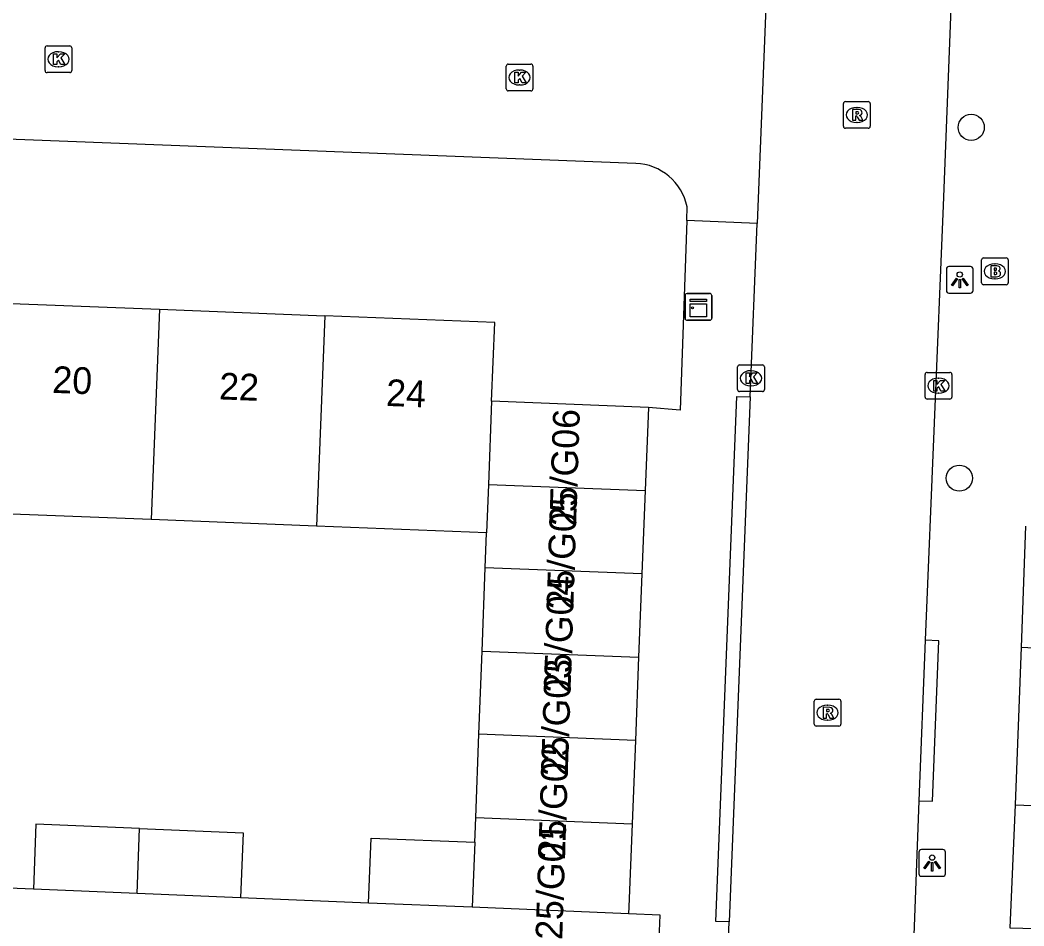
# Model space of a CAD drawing. Extents: x 161355 to 162026, y 386504 to 387459.
# Drawn here: x 161585.57 to 161623.13, y 386723.11 to 386756.98 of the extents above; entities that cross this region are included whole.
import ezdxf

# ---------------------------------------------------------------- set-up
doc = ezdxf.new("R2010")
doc.units = 0
for name, color, linetype in [('IMGEO_Boom', 7, 'Continuous'), ('IMGEO_Brandkraan', 7, 'Continuous'), ('IMGEO_Kast', 7, 'Continuous'), ('IMGEO_Kolk', 7, 'Continuous'), ('IMGEO_Lichtpunt', 7, 'Continuous'), ('IMGEO_Pand', 7, 'Continuous'), ('IMGEO_Pand_nummerreeks', 7, 'Continuous'), ('IMGEO_Rijbaan_lokaal_open', 7, 'Continuous'), ('IMGEO_Rioolput', 7, 'Continuous'), ('IMGEO_Voetpad_open', 7, 'Continuous')]:
    doc.layers.add(name, color=color, linetype=linetype)

msp = doc.modelspace()

# ---------------------------------------------------------------- linework, layer by layer
at = {"layer": 'IMGEO_Boom'}
for centre in [(161621.156, 386752.965), (161620.711, 386739.849)]:
    msp.add_circle(centre, 0.489, dxfattribs=at)
at = {"layer": 'IMGEO_Brandkraan'}
for p, q in [((161621.54, 386747.156), (161621.54, 386748.008)), ((161621.615, 386748.082), (161622.467, 386748.082)), ((161622.541, 386748.008), (161622.541, 386747.156)), ((161622.028, 386747.862), (161622.053, 386747.862)), ((161622.051, 386747.302), (161622.026, 386747.302)), ((161622.467, 386747.082), (161621.615, 386747.082))]:
    msp.add_line(p, q, dxfattribs=at)
for points in [[(161621.54, 386747.156), (161621.54, 386748.008)], [(161621.615, 386748.082), (161622.467, 386748.082)], [(161622.541, 386748.008), (161622.541, 386747.156)], [(161621.888, 386747.782), (161621.888, 386747.382), (161622.101, 386747.382)], [(161622.119, 386747.782), (161621.888, 386747.782)], [(161622.067, 386747.701), (161622.013, 386747.701), (161622.013, 386747.625)], [(161622.013, 386747.625), (161622.066, 386747.625)], [(161622.075, 386747.549), (161622.013, 386747.549), (161622.013, 386747.468)], [(161622.013, 386747.468), (161622.075, 386747.468)], [(161622.467, 386747.082), (161621.615, 386747.082)]]:
    msp.add_lwpolyline(points, dxfattribs=at)
for centre, radius, start, end in [((161621.617, 386748.006), 0.0765, 91.552, 178.448), ((161621.617, 386748.006), 0.0765, 91.552, 178.448), ((161622.465, 386748.006), 0.0765, 1.552, 88.448), ((161622.465, 386748.006), 0.0765, 1.552, 88.448), ((161622.068, 386747.663), 0.0379, 267.8285, 90.9355), ((161622.123, 386747.637), 0.145, 59.4692, 91.5367), ((161622.148, 386747.684), 0.0922, 285.5137, 58.1501), ((161622.076, 386747.508), 0.0404, 269.8759, 90.5077), ((161622.107, 386747.633), 0.251, 268.6676, 293.5347), ((161622.153, 386747.492), 0.105, 301.3115, 78.989), ((161621.617, 386747.158), 0.0765, 181.552, 268.448), ((161621.617, 386747.158), 0.0765, 181.552, 268.448), ((161622.465, 386747.158), 0.0765, 271.552, 358.448), ((161622.465, 386747.158), 0.0765, 271.552, 358.448)]:
    msp.add_arc(centre, radius, start, end, dxfattribs=at)
for centre, major_axis, ratio, start_param, end_param in [((161622.027, 386747.582), (-0.387, 0.002), 0.722429, 4.712389, 7.853982), ((161622.052, 386747.582), (-0.39, 0.002), 0.717154, 1.570796, 4.712389)]:
    msp.add_ellipse(centre, major_axis=major_axis, ratio=ratio, start_param=start_param, end_param=end_param, dxfattribs=at)
at = {"layer": 'IMGEO_Kast'}
for p, q in [((161610.452, 386745.828), (161610.452, 386746.669)), ((161610.452, 386746.669), (161610.452, 386745.828)), ((161610.527, 386746.753), (161611.368, 386746.753)), ((161611.368, 386746.753), (161610.527, 386746.753)), ((161611.452, 386746.678), (161611.452, 386745.837)), ((161611.452, 386745.837), (161611.452, 386746.678)), ((161611.377, 386745.753), (161610.536, 386745.753)), ((161610.536, 386745.753), (161611.377, 386745.753))]:
    msp.add_line(p, q, dxfattribs=at)
for points in [[(161610.647, 386746.543), (161611.247, 386746.543), (161611.247, 386746.458), (161610.647, 386746.458), (161610.647, 386746.543)], [(161610.647, 386746.368), (161611.247, 386746.368), (161611.247, 386745.879), (161610.647, 386745.879), (161610.647, 386746.368)]]:
    msp.add_lwpolyline(points, dxfattribs=at)
msp.add_circle((161610.731, 386746.217), 0.0377, dxfattribs=at)
for centre, start, end in [((161610.53, 386746.675), 92.4484, 184.2845), ((161610.53, 386746.675), 92.4484, 184.2845), ((161611.374, 386746.675), 2.4484, 94.2845), ((161611.374, 386746.675), 2.4484, 94.2845), ((161610.53, 386745.831), 182.4484, 274.2845), ((161610.53, 386745.831), 182.4484, 274.2845), ((161611.374, 386745.831), 272.4484, 4.2845), ((161611.374, 386745.831), 272.4484, 4.2845)]:
    msp.add_arc(centre, 0.0779, start, end, dxfattribs=at)
at = {"layer": 'IMGEO_Kolk'}
for p, q in [((161586.508, 386755.086), (161586.508, 386755.938)), ((161586.583, 386756.012), (161587.435, 386756.012)), ((161587.509, 386755.938), (161587.509, 386755.086)), ((161586.996, 386755.792), (161587.021, 386755.792)), ((161587.019, 386755.232), (161586.994, 386755.232)), ((161603.76, 386754.403), (161603.76, 386755.255)), ((161603.835, 386755.329), (161604.687, 386755.329)), ((161604.761, 386755.255), (161604.761, 386754.403)), ((161587.435, 386755.012), (161586.583, 386755.012)), ((161604.248, 386755.109), (161604.273, 386755.109)), ((161604.271, 386754.549), (161604.246, 386754.549)), ((161604.687, 386754.329), (161603.835, 386754.329)), ((161612.416, 386743.16), (161612.416, 386744.012)), ((161612.491, 386744.086), (161613.343, 386744.086)), ((161612.904, 386743.866), (161612.929, 386743.866)), ((161613.417, 386744.012), (161613.417, 386743.16)), ((161619.431, 386742.879), (161619.431, 386743.731)), ((161619.506, 386743.805), (161620.358, 386743.805)), ((161619.919, 386743.585), (161619.944, 386743.585)), ((161620.432, 386743.731), (161620.432, 386742.879)), ((161612.927, 386743.306), (161612.902, 386743.306)), ((161613.343, 386743.086), (161612.491, 386743.086)), ((161620.358, 386742.805), (161619.506, 386742.805)), ((161619.942, 386743.025), (161619.917, 386743.025))]:
    msp.add_line(p, q, dxfattribs=at)
for points in [[(161586.508, 386755.086), (161586.508, 386755.938)], [(161586.583, 386756.012), (161587.435, 386756.012)], [(161587.509, 386755.938), (161587.509, 386755.086)], [(161586.829, 386755.712), (161586.952, 386755.712), (161586.952, 386755.561), (161587.082, 386755.712), (161587.246, 386755.712), (161587.1, 386755.561), (161587.253, 386755.312), (161587.101, 386755.312), (161587.016, 386755.476), (161586.952, 386755.409), (161586.952, 386755.312), (161586.829, 386755.312), (161586.829, 386755.712)], [(161603.76, 386754.403), (161603.76, 386755.255)], [(161603.835, 386755.329), (161604.687, 386755.329)], [(161604.761, 386755.255), (161604.761, 386754.403)], [(161587.435, 386755.012), (161586.583, 386755.012)], [(161604.081, 386755.029), (161604.204, 386755.029), (161604.204, 386754.878), (161604.334, 386755.029), (161604.498, 386755.029), (161604.352, 386754.878), (161604.505, 386754.629), (161604.353, 386754.629), (161604.268, 386754.793), (161604.204, 386754.726), (161604.204, 386754.629), (161604.081, 386754.629), (161604.081, 386755.029)], [(161604.687, 386754.329), (161603.835, 386754.329)], [(161612.416, 386743.16), (161612.416, 386744.012)], [(161612.491, 386744.086), (161613.343, 386744.086)], [(161613.417, 386744.012), (161613.417, 386743.16)], [(161612.737, 386743.786), (161612.86, 386743.786), (161612.86, 386743.635), (161612.99, 386743.786), (161613.154, 386743.786), (161613.008, 386743.635), (161613.161, 386743.386), (161613.009, 386743.386), (161612.924, 386743.55), (161612.86, 386743.483), (161612.86, 386743.386), (161612.737, 386743.386), (161612.737, 386743.786)], [(161619.431, 386742.879), (161619.431, 386743.731)], [(161619.506, 386743.805), (161620.358, 386743.805)], [(161619.752, 386743.505), (161619.875, 386743.505), (161619.875, 386743.354), (161620.005, 386743.505), (161620.169, 386743.505), (161620.023, 386743.354), (161620.176, 386743.105), (161620.024, 386743.105), (161619.939, 386743.269), (161619.875, 386743.202), (161619.875, 386743.105), (161619.752, 386743.105), (161619.752, 386743.505)], [(161620.432, 386743.731), (161620.432, 386742.879)], [(161613.343, 386743.086), (161612.491, 386743.086)], [(161620.358, 386742.805), (161619.506, 386742.805)]]:
    msp.add_lwpolyline(points, dxfattribs=at)
for centre, start, end in [((161586.585, 386755.936), 91.552, 178.448), ((161586.585, 386755.936), 91.552, 178.448), ((161587.433, 386755.936), 1.552, 88.448), ((161587.433, 386755.936), 1.552, 88.448), ((161603.837, 386755.253), 91.552, 178.448), ((161603.837, 386755.253), 91.552, 178.448), ((161604.685, 386755.253), 1.552, 88.448), ((161604.685, 386755.253), 1.552, 88.448), ((161586.585, 386755.088), 181.552, 268.448), ((161586.585, 386755.088), 181.552, 268.448), ((161587.433, 386755.088), 271.552, 358.448), ((161587.433, 386755.088), 271.552, 358.448), ((161603.837, 386754.405), 181.552, 268.448), ((161603.837, 386754.405), 181.552, 268.448), ((161604.685, 386754.405), 271.552, 358.448), ((161604.685, 386754.405), 271.552, 358.448), ((161612.493, 386744.01), 91.552, 178.448), ((161612.493, 386744.01), 91.552, 178.448), ((161613.341, 386744.01), 1.552, 88.448), ((161613.341, 386744.01), 1.552, 88.448), ((161619.508, 386743.729), 91.552, 178.448), ((161619.508, 386743.729), 91.552, 178.448), ((161620.356, 386743.729), 1.552, 88.448), ((161620.356, 386743.729), 1.552, 88.448), ((161612.493, 386743.162), 181.552, 268.448), ((161612.493, 386743.162), 181.552, 268.448), ((161613.341, 386743.162), 271.552, 358.448), ((161613.341, 386743.162), 271.552, 358.448), ((161619.508, 386742.881), 181.552, 268.448), ((161619.508, 386742.881), 181.552, 268.448), ((161620.356, 386742.881), 271.552, 358.448), ((161620.356, 386742.881), 271.552, 358.448)]:
    msp.add_arc(centre, 0.0765, start, end, dxfattribs=at)
for centre, major_axis, ratio, start_param, end_param in [((161586.995, 386755.512), (-0.387, 0.002), 0.722429, 4.712389, 7.853982), ((161587.02, 386755.512), (-0.39, 0.002), 0.717154, 1.570796, 4.712389), ((161604.247, 386754.829), (-0.387, 0.002), 0.722429, 4.712389, 7.853982), ((161604.272, 386754.829), (-0.39, 0.002), 0.717154, 1.570796, 4.712389), ((161612.903, 386743.586), (-0.387, 0.002), 0.722429, 4.712389, 7.853982), ((161612.928, 386743.586), (-0.39, 0.002), 0.717154, 1.570796, 4.712389), ((161619.918, 386743.305), (-0.387, 0.002), 0.722429, 4.712389, 7.853982), ((161619.943, 386743.305), (-0.39, 0.002), 0.717154, 1.570796, 4.712389)]:
    msp.add_ellipse(centre, major_axis=major_axis, ratio=ratio, start_param=start_param, end_param=end_param, dxfattribs=at)
at = {"layer": 'IMGEO_Lichtpunt'}
for p, q in [((161620.228, 386747.667), (161620.228, 386746.86)), ((161620.228, 386747.667), (161620.228, 386746.86)), ((161621.13, 386747.762), (161620.322, 386747.762)), ((161621.13, 386747.762), (161620.322, 386747.762)), ((161621.224, 386746.86), (161621.224, 386747.667)), ((161621.224, 386746.86), (161621.224, 386747.667)), ((161620.322, 386746.766), (161621.13, 386746.766)), ((161620.322, 386746.766), (161621.13, 386746.766)), ((161619.197, 386725.866), (161619.197, 386725.059)), ((161619.197, 386725.866), (161619.197, 386725.059)), ((161620.099, 386725.961), (161619.291, 386725.961)), ((161620.099, 386725.961), (161619.291, 386725.961)), ((161620.193, 386725.059), (161620.193, 386725.866)), ((161620.193, 386725.059), (161620.193, 386725.866)), ((161619.291, 386724.965), (161620.099, 386724.965)), ((161619.291, 386724.965), (161620.099, 386724.965))]:
    msp.add_line(p, q, dxfattribs=at)
for points in [[(161620.602, 386747.331), (161620.641, 386747.303), (161620.453, 386747.041), (161620.415, 386747.068), (161620.602, 386747.331)], [(161620.704, 386747.283), (161620.751, 386747.283), (161620.751, 386746.961), (161620.704, 386746.961), (161620.704, 386747.283)], [(161620.814, 386747.303), (161620.852, 386747.33), (161621.039, 386747.068), (161621, 386747.04), (161620.814, 386747.303)], [(161619.571, 386725.53), (161619.61, 386725.502), (161619.422, 386725.24), (161619.384, 386725.267), (161619.571, 386725.53)], [(161619.673, 386725.482), (161619.72, 386725.482), (161619.72, 386725.16), (161619.673, 386725.16), (161619.673, 386725.482)], [(161619.783, 386725.502), (161619.821, 386725.529), (161620.008, 386725.267), (161619.969, 386725.239), (161619.783, 386725.502)]]:
    msp.add_lwpolyline(points, dxfattribs=at)
for centre in [(161620.727, 386747.465), (161619.696, 386725.664)]:
    msp.add_circle(centre, 0.0994, dxfattribs=at)
for centre, start, end in [((161620.322, 386747.667), 90, 180), ((161620.322, 386747.667), 90, 180), ((161621.13, 386747.667), 0, 90), ((161621.13, 386747.667), 0, 90), ((161620.322, 386746.86), 180, 270), ((161620.322, 386746.86), 180, 270), ((161621.13, 386746.86), 270, 0), ((161621.13, 386746.86), 270, 360), ((161619.291, 386725.866), 90, 180), ((161619.291, 386725.866), 90, 180), ((161620.099, 386725.866), 0, 90), ((161620.099, 386725.866), 0, 90), ((161619.291, 386725.059), 180, 270), ((161619.291, 386725.059), 180, 270), ((161620.099, 386725.059), 270, 0), ((161620.099, 386725.059), 270, 360)]:
    msp.add_arc(centre, 0.0946, start, end, dxfattribs=at)
at = {"layer": 'IMGEO_Pand'}
for points in [[(161584.595, 386746.409), (161590.785, 386746.166)], [(161590.785, 386746.166), (161590.476, 386738.302)], [(161590.785, 386746.166), (161596.975, 386745.924)], [(161596.975, 386745.924), (161596.666, 386738.06)], [(161603.215, 386742.727), (161603.329, 386745.675), (161596.975, 386745.924)], [(161603.215, 386742.727), (161603.093, 386739.614)], [(161609.081, 386742.497), (161603.215, 386742.727)], [(161609.081, 386742.497), (161608.959, 386739.384)], [(161603.093, 386739.614), (161603.022, 386737.811)], [(161603.093, 386739.614), (161608.959, 386739.384)], [(161608.959, 386739.384), (161608.837, 386736.271)], [(161590.476, 386738.302), (161584.286, 386738.544)], [(161596.666, 386738.06), (161590.476, 386738.302)], [(161603.022, 386737.811), (161596.666, 386738.06)], [(161602.973, 386736.5), (161603.022, 386737.811)], [(161602.856, 386733.387), (161602.973, 386736.5)], [(161608.837, 386736.271), (161602.973, 386736.5)], [(161608.837, 386736.271), (161608.715, 386733.158)], [(161602.739, 386730.274), (161602.856, 386733.387)], [(161602.856, 386733.387), (161608.715, 386733.158)], [(161608.715, 386733.158), (161608.593, 386730.044)], [(161602.622, 386727.16), (161602.739, 386730.274)], [(161608.593, 386730.044), (161602.739, 386730.274)], [(161608.593, 386730.044), (161608.471, 386726.931)], [(161602.586, 386726.235), (161602.598, 386726.529), (161602.622, 386727.16)], [(161602.622, 386727.16), (161608.471, 386726.931)], [(161590.04, 386726.751), (161586.163, 386726.911), (161586.072, 386724.482)], [(161589.949, 386724.323), (161590.04, 386726.751)], [(161590.04, 386726.751), (161593.917, 386726.592), (161593.825, 386724.163)], [(161608.471, 386726.931), (161608.349, 386723.818), (161608.339, 386723.566)], [(161598.612, 386723.966), (161598.709, 386726.394), (161602.586, 386726.235)], [(161602.586, 386726.235), (161602.486, 386723.807)], [(161589.949, 386724.323), (161586.072, 386724.482)], [(161593.825, 386724.163), (161589.949, 386724.323)], [(161602.486, 386723.807), (161598.612, 386723.966)], [(161608.339, 386723.566), (161602.486, 386723.807)]]:
    msp.add_lwpolyline(points, dxfattribs=at)
at = {"layer": 'IMGEO_Rijbaan_lokaal_open'}
for points in [[(161620.933, 386771.215), (161620.101, 386750.041), (161619.432, 386733.795)], [(161613.589, 386760.265), (161613.15, 386749.371)], [(161608.608, 386751.618), (161566.101, 386753.258)], [(161610.513, 386749.488), (161610.53, 386750)], [(161613.15, 386749.371), (161610.513, 386749.488)], [(161612.89, 386742.884), (161613.15, 386749.371)], [(161612.89, 386742.884), (161612.103, 386723.261)], [(161619.432, 386733.795), (161619.2, 386727.79)], [(161623.026, 386733.529), (161622.797, 386727.641)], [(161623.026, 386733.529), (161627.197, 386733.314)], [(161619.2, 386727.79), (161618.735, 386715.386)], [(161622.797, 386727.641), (161627.043, 386727.474)], [(161611.793, 386715.557), (161612.103, 386723.261)]]:
    msp.add_lwpolyline(points, dxfattribs=at)
msp.add_arc((161608.53, 386749.575), 2.044, 11.9938, 87.8227, dxfattribs=at)
at = {"layer": 'IMGEO_Rioolput'}
for p, q in [((161616.375, 386753.004), (161616.375, 386753.856)), ((161616.45, 386753.93), (161617.302, 386753.93)), ((161616.863, 386753.71), (161616.888, 386753.71)), ((161617.376, 386753.856), (161617.376, 386753.004)), ((161617.302, 386752.93), (161616.45, 386752.93)), ((161616.886, 386753.15), (161616.861, 386753.15)), ((161615.281, 386730.656), (161615.281, 386731.508)), ((161615.356, 386731.582), (161616.208, 386731.582)), ((161616.282, 386731.508), (161616.282, 386730.656)), ((161615.769, 386731.362), (161615.794, 386731.362)), ((161615.792, 386730.802), (161615.767, 386730.802)), ((161616.208, 386730.582), (161615.356, 386730.582))]:
    msp.add_line(p, q, dxfattribs=at)
for points in [[(161616.375, 386753.004), (161616.375, 386753.856)], [(161616.45, 386753.93), (161617.302, 386753.93)], [(161616.964, 386753.628), (161616.712, 386753.63), (161616.712, 386753.23)], [(161617.376, 386753.856), (161617.376, 386753.004)], [(161616.712, 386753.23), (161616.836, 386753.23), (161616.836, 386753.392), (161616.847, 386753.392)], [(161616.89, 386753.549), (161616.836, 386753.549), (161616.836, 386753.468)], [(161616.836, 386753.468), (161616.888, 386753.468)], [(161616.894, 386753.363), (161616.965, 386753.23), (161617.105, 386753.23), (161617.04, 386753.356)], [(161617.302, 386752.93), (161616.45, 386752.93)], [(161615.281, 386730.656), (161615.281, 386731.508)], [(161615.356, 386731.582), (161616.208, 386731.582)], [(161616.282, 386731.508), (161616.282, 386730.656)], [(161615.87, 386731.28), (161615.618, 386731.282), (161615.618, 386730.882)], [(161615.796, 386731.201), (161615.742, 386731.201), (161615.742, 386731.12)], [(161615.742, 386731.12), (161615.794, 386731.12)], [(161615.618, 386730.882), (161615.742, 386730.882), (161615.742, 386731.044), (161615.753, 386731.044)], [(161615.8, 386731.015), (161615.871, 386730.882), (161616.011, 386730.882), (161615.946, 386731.008)], [(161616.208, 386730.582), (161615.356, 386730.582)]]:
    msp.add_lwpolyline(points, dxfattribs=at)
for centre, radius, start, end in [((161616.452, 386753.854), 0.0765, 91.552, 178.448), ((161616.452, 386753.854), 0.0765, 91.552, 178.448), ((161616.963, 386753.518), 0.109, 350.3612, 89.416), ((161617.3, 386753.854), 0.0765, 1.552, 88.448), ((161617.3, 386753.854), 0.0765, 1.552, 88.448), ((161616.846, 386753.339), 0.0533, 26.0293, 88.6989), ((161616.872, 386753.657), 0.19, 274.7715, 282.9687), ((161616.896, 386753.453), 0.0964, 77.0061, 93.1865), ((161616.91, 386753.51), 0.0378, 276.6634, 79.6772), ((161616.961, 386753.518), 0.112, 277.5842, 350.9817), ((161616.945, 386753.303), 0.108, 29.5134, 73.7905), ((161616.452, 386753.006), 0.0765, 181.552, 268.448), ((161616.452, 386753.006), 0.0765, 181.552, 268.448), ((161617.3, 386753.006), 0.0765, 271.552, 358.448), ((161617.3, 386753.006), 0.0765, 271.552, 358.448), ((161615.358, 386731.506), 0.0765, 91.552, 178.448), ((161615.358, 386731.506), 0.0765, 91.552, 178.448), ((161616.206, 386731.506), 0.0765, 1.552, 88.448), ((161616.206, 386731.506), 0.0765, 1.552, 88.448), ((161615.778, 386731.309), 0.19, 274.7715, 282.9687), ((161615.802, 386731.105), 0.0964, 77.0061, 93.1865), ((161615.816, 386731.162), 0.0378, 276.6634, 79.6772), ((161615.869, 386731.17), 0.109, 350.3612, 89.416), ((161615.867, 386731.17), 0.112, 277.5842, 350.9817), ((161615.752, 386730.991), 0.0533, 26.0293, 88.6989), ((161615.851, 386730.955), 0.108, 29.5134, 73.7905), ((161615.358, 386730.658), 0.0765, 181.552, 268.448), ((161615.358, 386730.658), 0.0765, 181.552, 268.448), ((161616.206, 386730.658), 0.0765, 271.552, 358.448), ((161616.206, 386730.658), 0.0765, 271.552, 358.448)]:
    msp.add_arc(centre, radius, start, end, dxfattribs=at)
for centre, major_axis, ratio, start_param, end_param in [((161616.862, 386753.43), (-0.387, 0.002), 0.722429, 4.712389, 7.853982), ((161616.887, 386753.43), (-0.39, 0.002), 0.717154, 1.570796, 4.712389), ((161615.768, 386731.082), (-0.387, 0.002), 0.722429, 4.712389, 7.853982), ((161615.793, 386731.082), (-0.39, 0.002), 0.717154, 1.570796, 4.712389)]:
    msp.add_ellipse(centre, major_axis=major_axis, ratio=ratio, start_param=start_param, end_param=end_param, dxfattribs=at)
at = {"layer": 'IMGEO_Voetpad_open'}
for points in [[(161610.513, 386749.488), (161610.273, 386742.389), (161609.081, 386742.497)], [(161612.103, 386723.261), (161611.604, 386723.281), (161612.391, 386742.904), (161612.89, 386742.884)], [(161623.183, 386738.057), (161623.026, 386733.529)], [(161619.2, 386727.79), (161619.713, 386727.769), (161619.948, 386733.774), (161619.432, 386733.795)], [(161622.797, 386727.641), (161622.601, 386723.035), (161628.934, 386722.879)], [(161586.072, 386724.482), (161581.458, 386724.672)], [(161598.612, 386723.966), (161593.825, 386724.163)], [(161609.457, 386722.018), (161609.523, 386723.517), (161608.339, 386723.566)]]:
    msp.add_lwpolyline(points, dxfattribs=at)

# ---------------------------------------------------------------- texts
at = {"layer": 'IMGEO_Pand_nummerreeks'}
for s, rotation, p in [('20', 357.7562, (161586.767, 386743.041)), ('22', 357.7562, (161593.006, 386742.797)), ('24', 357.7562, (161599.253, 386742.552)), ('25/G06', 88.0845, (161606.372, 386738.036)), ('25/G05', 88.0845, (161606.268, 386734.922)), ('25/G04', 88.0845, (161606.164, 386731.807)), ('25/G03', 88.0845, (161606.06, 386728.693)), ('25/G02', 88.0845, (161605.955, 386725.572)), ('25/G01', 88.0865, (161605.855, 386722.574))]:
    msp.add_text(s, height=1, rotation=rotation, dxfattribs=at).set_placement(p)

doc.saveas('drawing.dxf')
